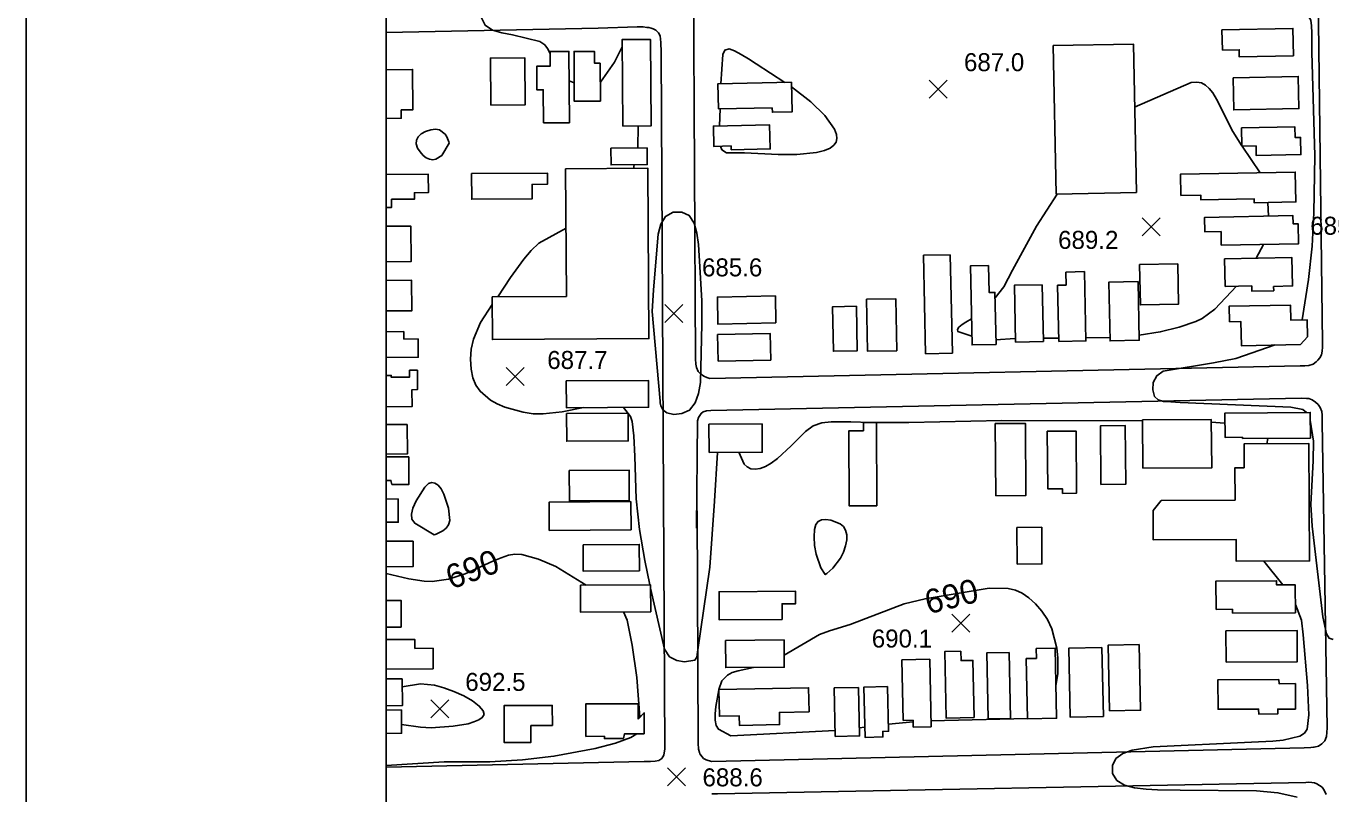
# Model space of a CAD drawing. Extents: x 79600 to 91800, y 75600 to 84400.
# Drawn here: x 79700 to 80787, y 77256 to 77895 of the extents above; entities that cross this region are included whole.
import ezdxf

# ---------------------------------------------------------------- set-up
doc = ezdxf.new("R2010")
doc.units = 0
for name, color, linetype in [('080-085$0$BLDG', 7, 'Continuous'), ('080-085$0$GRID', 7, 'Continuous'), ('080-085$0$INDEX', 7, 'Continuous'), ('080-085$0$INDXLBL', 7, 'Continuous'), ('080-085$0$INTER', 7, 'Continuous'), ('080-085$0$ROAD', 7, 'Continuous'), ('080-085$0$SPOTMARK', 7, 'Continuous'), ('080-085$0$SPOTS', 7, 'Continuous'), ('080-085$0$TI_BORDER', 7, 'Continuous')]:
    doc.layers.add(name, color=color, linetype=linetype)

# ---------------------------------------------------------------- blocks, each defined once
blk = doc.blocks.new('080-085$0$SPOTS')
at = {"layer": '080-085$0$SPOTMARK'}
for p, q in [((-0.5, -0.5), (0.5, 0.5)), ((-0.5, 0.5), (0.5, -0.5))]:
    blk.add_line(p, q, dxfattribs=at)

msp = doc.modelspace()

# ---------------------------------------------------------------- linework, layer by layer
at = {"layer": '080-085$0$BLDG'}
for p, q in [((80017.4, 77563.4), (80000, 77563.3)), ((80009.9, 77501.4), (80000, 77501.3)), ((80022.4, 77466.2), (80000, 77466.1)), ((80000, 77359.5), (80039.1, 77359.8)), ((80013.3, 77351.6), (80000, 77351.5)), ((80012.6, 77325.6), (80000, 77325.5))]:
    msp.add_line(p, q, dxfattribs=at)
for points in [[(80696.4, 77875.1), (80710.4, 77875.4), (80710.5, 77869.5), (80755.6, 77870.4), (80755.1, 77893.2), (80696, 77892)], [(80197, 77811.9), (80196.5, 77884), (80220, 77884.1), (80220.5, 77812)], [(80130.9, 77814.6), (80130.8, 77842.2), (80125.4, 77842.2), (80125.3, 77861.7), (80136.6, 77861.8), (80136.5, 77874), (80152.1, 77874.1), (80152.5, 77814.7)], [(80178.2, 77864.4), (80173.4, 77864.4), (80173.3, 77874.1), (80156.4, 77874), (80156.6, 77832.6), (80178.4, 77832.7)], [(80624.8, 77756.6), (80622.3, 77880.2), (80555.5, 77878.9), (80558.1, 77755.3)], [(80087, 77829.4), (80086.7, 77868.5), (80115.5, 77868.7), (80115.7, 77829.6)], [(80321.5, 77827.2), (80321.6, 77823.4), (80338, 77823.7), (80337.4, 77848.4), (80276.2, 77847.2), (80276.6, 77826.3)], [(80705.3, 77852.1), (80759.6, 77853.3), (80760.2, 77826.5), (80705.9, 77825.3)], [(80287.4, 77795.3), (80287.4, 77792.2), (80319.8, 77792.9), (80319.3, 77812.9), (80272.5, 77811.9), (80272.8, 77795)], [(80712.7, 77795.1), (80724.5, 77795.4), (80724.6, 77787.3), (80761.8, 77788.1), (80761.5, 77802.4), (80757, 77802.4), (80756.8, 77811.2), (80712.4, 77810.3)], [(80187.1, 77793.5), (80217.3, 77793.7), (80217.4, 77779.8), (80187.2, 77779.6)], [(80071, 77772.3), (80134.2, 77772.7), (80134.2, 77763.4), (80121.4, 77763.3), (80121.5, 77751.2), (80071.2, 77750.9)], [(80088.2, 77669.6), (80150.1, 77670), (80149.4, 77776.2), (80217.9, 77776.7), (80218.8, 77634.9), (80088.4, 77634.1)], [(80661.8, 77754), (80678.5, 77754.3), (80678.6, 77750.4), (80722.8, 77751.3), (80722.8, 77748), (80757.6, 77748.7), (80757.1, 77773.6), (80661.5, 77771.7)], [(80695.5, 77712.6), (80695.3, 77724), (80681.9, 77723.7), (80681.6, 77735.8), (80755.2, 77737.3), (80755.4, 77730.4), (80759.5, 77730.5), (80759.9, 77713.9)], [(80469.8, 77704.7), (80471.5, 77622.8), (80449.2, 77622.3), (80447.5, 77704.3)], [(80659.3, 77697.1), (80660, 77663.6), (80628.2, 77662.9), (80627.5, 77696.5)], [(80739.1, 77678.4), (80739.2, 77674.7), (80721, 77674.3), (80720.9, 77678.7), (80698.8, 77678.3), (80698.3, 77701.2), (80754.4, 77702.4), (80754.9, 77678.8)], [(80501.7, 77695.7), (80502.1, 77673.3), (80507, 77673.4), (80507.9, 77630), (80487.9, 77629.6), (80486.5, 77695.4)], [(80566, 77690.3), (80566.3, 77679.5), (80559.2, 77679.3), (80560.2, 77632.6), (80582.7, 77633), (80581.5, 77690.7)], [(80546.4, 77679.8), (80547.4, 77632.5), (80524.2, 77632), (80523.2, 77679.3)], [(80626.2, 77682.5), (80627.2, 77633.5), (80602.9, 77633), (80601.9, 77682)], [(80324.5, 77647.9), (80324.1, 77670.5), (80275.8, 77669.5), (80276.2, 77646.9)], [(80425.2, 77624.8), (80424.3, 77668.1), (80400, 77667.6), (80400.9, 77624.3)], [(80391.6, 77661.8), (80392.3, 77624.8), (80372.5, 77624.4), (80371.7, 77661.4)], [(80702.3, 77648.9), (80711.9, 77649.1), (80712.3, 77629), (80761.4, 77630), (80767.4, 77636.4), (80767.1, 77650.5), (80753.4, 77650.3), (80753.1, 77662.8), (80702, 77661.8)], [(80320.3, 77617), (80276.5, 77616.1), (80276, 77638.2), (80319.8, 77639.1)], [(80149.9, 77599.6), (80218.3, 77600), (80218.5, 77577.7), (80150, 77577.3)], [(80150.2, 77572.6), (80201.4, 77572.9), (80201.5, 77549.7), (80150.3, 77549.4)], [(80630.1, 77526.9), (80629.9, 77567.1), (80687.2, 77567.4), (80687.5, 77527.2)], [(80713.1, 77551.6), (80713.1, 77552.7), (80698.6, 77552.6), (80698.5, 77572.9), (80769.6, 77573.4), (80769.7, 77552)], [(80269, 77540), (80268.8, 77563.6), (80313, 77563.9), (80313.1, 77540.3)], [(80408.6, 77495.7), (80408.2, 77564.9), (80397.4, 77564.8), (80397.4, 77558.2), (80385.3, 77558.1), (80385.6, 77495.5)], [(80507.6, 77504), (80507.2, 77564.1), (80532.3, 77564.3), (80532.6, 77504.2)], [(80563.2, 77506), (80563.2, 77509.9), (80550.9, 77509.8), (80550.6, 77557.7), (80574.6, 77557.8), (80574.9, 77506.1)], [(80595.2, 77513.4), (80594.9, 77562.3), (80615.5, 77562.5), (80615.9, 77513.6)], [(80714.6, 77527.4), (80706.9, 77527.3), (80707, 77500.4), (80645.5, 77500), (80638.7, 77491.8), (80638.9, 77467.3), (80707.8, 77467.7), (80707.9, 77449.4), (80769.1, 77449.8), (80768.5, 77547.5), (80714.5, 77547.2)], [(80152.3, 77525.1), (80202.3, 77525.4), (80202.4, 77500), (80152.5, 77499.7)], [(80135.8, 77475.2), (80135.7, 77498.8), (80203.7, 77499.2), (80203.9, 77475.7)], [(80525.3, 77477.7), (80525.5, 77447.1), (80546.1, 77447.3), (80546, 77477.8)], [(80163.9, 77463.2), (80210.7, 77463.5), (80210.9, 77441.5), (80164.1, 77441.2)], [(80161.8, 77429.5), (80220.2, 77429.8), (80220.3, 77407.4), (80161.9, 77407)], [(80329.8, 77401), (80329.7, 77414.1), (80340.9, 77414.1), (80340.9, 77424.5), (80277.2, 77424.1), (80277.3, 77400.6)], [(80704.8, 77406.3), (80704.8, 77409.5), (80691.3, 77409.4), (80691.1, 77432.9), (80741.5, 77433.2), (80741.6, 77429.7), (80757.1, 77429.8), (80757.2, 77406.6)], [(80699.5, 77365.5), (80758.8, 77365.8), (80758.6, 77391.9), (80699.3, 77391.5)], [(80282.6, 77383.6), (80331.3, 77383.9), (80331.5, 77361.2), (80282.7, 77360.9)], [(80478.7, 77374.5), (80478.8, 77366.7), (80488.6, 77366.9), (80489.6, 77319.4), (80466.3, 77318.9), (80465.2, 77374.2)], [(80518.8, 77373.5), (80520, 77318.5), (80501.2, 77318.1), (80500.1, 77373.1)], [(80541.5, 77368.6), (80541.4, 77376.8), (80557.1, 77377.1), (80558.3, 77318.7), (80534.1, 77318.2), (80533, 77368.4)], [(80596.1, 77377.6), (80597.3, 77320.3), (80569.6, 77319.7), (80568.4, 77377)], [(80627.1, 77380.2), (80628.3, 77325.4), (80602.5, 77324.9), (80601.3, 77379.6)], [(80452.7, 77367.8), (80453.8, 77311.6), (80438.9, 77311.3), (80438.8, 77317.1), (80430.6, 77316.9), (80429.5, 77367.3)], [(80743.5, 77351.1), (80743.6, 77347.5), (80757.2, 77347.6), (80757.3, 77326.4), (80742.6, 77326.3), (80742.6, 77322.3), (80726.7, 77322.2), (80726.6, 77326.4), (80692.8, 77326.2), (80692.7, 77350.8)], [(80352.2, 77324.1), (80327.4, 77323.6), (80327.6, 77313.5), (80294.1, 77312.8), (80294, 77320.7), (80277.5, 77320.4), (80277, 77342.6), (80351.7, 77344.1)], [(80393.3, 77344.4), (80394.2, 77304), (80373.9, 77303.6), (80373.1, 77344)], [(80417.6, 77345.1), (80418.4, 77307.9), (80413.5, 77307.8), (80413.6, 77303.1), (80398.8, 77302.8), (80397.9, 77344.7)], [(80120.4, 77312.6), (80120.5, 77298.6), (80098.3, 77298.5), (80098.1, 77329.2), (80138.3, 77329.4), (80138.4, 77312.7)], [(80209.8, 77317.9), (80209.7, 77330.8), (80166.1, 77330.6), (80166.3, 77303.6), (80181.7, 77303.7), (80181.7, 77301.8), (80197.5, 77301.9), (80198.4, 77305.7), (80214.8, 77305.8), (80214.7, 77323.3)]]:
    msp.add_lwpolyline(points, close=True, dxfattribs=at)
for points in [[(80000, 77858.8), (80021.9, 77859), (80022.1, 77825.4), (80012.4, 77825.3)], [(80012.4, 77825.3), (80012.5, 77818.4), (80000, 77818.3)], [(80000, 77744.1), (80004.4, 77744.1), (80004.4, 77750.9), (80023.5, 77751), (80023.5, 77756.4), (80035.1, 77756.5), (80035, 77771.7), (80000, 77771.5)], [(80000, 77728.4), (80020.4, 77728.6), (80020.6, 77699), (80000, 77698.9)], [(80000, 77683.4), (80021.1, 77683.5), (80021.3, 77658.1), (80000, 77657.9)], [(80000, 77640.6), (80014.6, 77640.7), (80014.7, 77634.5), (80026.5, 77634.6), (80026.6, 77619.4), (80000, 77619.2)], [(80000, 77604.2), (80004.2, 77604.2), (80004.2, 77602.7), (80019.4, 77602.8), (80019.4, 77608.6), (80025.9, 77608.6), (80026, 77592.4), (80021.4, 77592.3), (80021.5, 77578.3), (80000, 77578.2)], [(80000, 77538.7), (80017.6, 77538.8), (80017.4, 77563.4)], [(80000, 77536.3), (80018.7, 77536.4), (80018.8, 77513.5), (80004.7, 77513.4)], [(80004.7, 77513.4), (80003.9, 77516.8), (80000, 77516.7)], [(80000, 77481.9), (80010, 77482), (80009.9, 77501.4)], [(80000, 77444.9), (80022.5, 77445.1), (80022.4, 77466.2)], [(80000, 77416.8), (80012.3, 77416.9), (80012.4, 77394.6), (80000, 77394.5)], [(80039.1, 77359.8), (80039, 77377), (80023.8, 77376.9), (80023.7, 77384.3), (80000, 77384.2)], [(80000, 77329.1), (80013.4, 77329.2), (80013.3, 77351.6)], [(80000, 77306.1), (80012.7, 77306.2), (80012.6, 77325.6)]]:
    msp.add_lwpolyline(points, dxfattribs=at)
at = {"layer": '080-085$0$GRID'}
msp.add_line((80000, 80000), (80000, 76000), dxfattribs=at)
at = {"layer": '080-085$0$INDEX'}
for p, q in [((80418.3, 77313.7), (80438.8, 77315.6)), ((80453.7, 77316.6), (80534.1, 77318.5)), ((80286.9, 77304.2), (80373.8, 77308.4)), ((80394, 77310.7), (80398.6, 77311.3))]:
    msp.add_line(p, q, dxfattribs=at)
for points in [[(80052.1, 77798.8), (80050.5, 77802.8), (80049, 77805.2), (80044.4, 77808.7), (80041.1, 77809.3), (80037, 77808.8), (80032.8, 77807.4), (80029.1, 77805.3), (80026.5, 77802.9), (80025.1, 77800.1), (80025, 77797), (80026.1, 77793.6), (80028.1, 77790.3), (80030.6, 77787.4), (80033.3, 77785.4), (80036.1, 77784.2), (80038.8, 77783.8), (80041.4, 77784.2), (80046.2, 77787.4), (80052.4, 77797.7)], [(80366.9, 77439.3), (80372, 77443.8), (80378.2, 77452), (80380.7, 77457.1), (80382.5, 77462.3), (80383.5, 77467.2), (80383.5, 77471.6), (80382.5, 77475.4), (80380.7, 77478.4), (80378, 77480.7), (80370.4, 77483.6), (80366.2, 77484.1), (80362.4, 77483.9), (80359.6, 77482.7), (80357.8, 77480.2), (80356.8, 77476), (80356.5, 77469.9), (80356.8, 77462.7), (80358, 77455.5), (80362, 77444.1), (80365.6, 77438.4)]]:
    msp.add_lwpolyline(points, close=True, dxfattribs=at)
for points in [[(80000, 77439.4), (80018.9, 77434.9), (80031.5, 77432.9), (80038.1, 77432.7), (80051.7, 77434.5), (80065.7, 77439.1), (80088.7, 77449.4), (80095.7, 77452.4), (80101.7, 77454.4), (80107.1, 77455.3), (80112.8, 77455), (80126.7, 77451.3), (80141.1, 77445), (80166.5, 77429.5)], [(80557.7, 77345.6), (80559.3, 77355.8), (80559.3, 77369), (80558.5, 77377), (80554.4, 77393.2), (80550.8, 77400.9), (80546.1, 77407.9), (80540.7, 77414.1), (80535.1, 77419.1), (80529.7, 77422.9), (80524.2, 77425.4), (80517.9, 77426.9), (80502.3, 77427), (80448.8, 77418.3), (80431.4, 77414), (80386.4, 77396.7), (80369.2, 77391.6), (80360.8, 77388.5), (80331.4, 77371.2)], [(80197.7, 77407.2), (80200.6, 77400.4), (80204.9, 77379.7), (80208.8, 77352.7), (80211.3, 77319.5)], [(80306, 77361), (80293.1, 77358.3), (80288, 77356.7), (80284.1, 77354.7), (80279.5, 77350), (80277.1, 77342.6)], [(80277, 77342.3), (80274.5, 77328.4), (80273.9, 77322.4), (80273.9, 77317.1), (80274.8, 77312.8), (80276.6, 77309.5), (80286.9, 77304.2)], [(80208.6, 77305.8), (80203.8, 77302.7), (80190.8, 77298.1), (80174, 77293.5), (80139.7, 77287.1), (80113.6, 77284.1), (80086.3, 77282.3), (80048.1, 77282.4), (80000, 77279.3)]]:
    msp.add_lwpolyline(points, dxfattribs=at)
at = {"layer": '080-085$0$INTER'}
for p, q in [((80156.6, 77847.8), (80152.3, 77849.5)), ((80278, 77826.3), (80277.6, 77812)), ((80209.4, 77793.7), (80209.9, 77812)), ((80727.9, 77773), (80712.9, 77795.1)), ((80205.9, 77776.6), (80206.6, 77779.7)), ((80734.7, 77736.9), (80734.3, 77748.2)), ((80724.5, 77701.8), (80730.7, 77713.3)), ((80507.8, 77634), (80523.5, 77635)), ((80523.5, 77635), (80524.2, 77635)), ((80547.4, 77635.2), (80560.1, 77635.3)), ((80582.6, 77635.4), (80602.9, 77635.9)), ((80698.5, 77564.6), (80687.2, 77565.4)), ((80733.4, 77547.3), (80734.4, 77551.8)), ((80746.8, 77429.7), (80731, 77449.5))]:
    msp.add_line(p, q, dxfattribs=at)
for points in [[(80136.6, 77872.4), (80134.4, 77876.6), (80132, 77879.5), (80127.9, 77882.4), (80105.1, 77888), (80096.3, 77889.5), (80088.4, 77891.8), (80082.4, 77895.8), (80079.3, 77902.1), (80079.2, 77909.3), (80082, 77916), (80087.6, 77921), (80095.2, 77924.5), (80121.8, 77932.7), (80177.9, 77944.2)], [(80762.9, 77650.4), (80768.2, 77684.1), (80771.1, 77711.8), (80772.7, 77739.7), (80773.4, 77787.1), (80770.9, 77873.3), (80770.9, 77889.6), (80770.7, 77895.5), (80770, 77900), (80762.5, 77912.5), (80759.6, 77918.1), (80754.9, 77944.1)], [(80196.6, 77877.8), (80190.2, 77865.2), (80178.3, 77848.4)], [(80332, 77848.3), (80308.2, 77863.8), (80301.8, 77867.8), (80295.6, 77871.5), (80290.1, 77874.5), (80285.5, 77876.1), (80282.1, 77875.2), (80280.2, 77871.4), (80278.7, 77847.2)], [(80712.7, 77795.5), (80705, 77807.4), (80691.5, 77834.4), (80688.5, 77839.5), (80685.5, 77843.3), (80682.4, 77846), (80679, 77847.8), (80675.1, 77848.5), (80670.4, 77848.1), (80623.3, 77827.6)], [(80298.4, 77789.7), (80326.3, 77788.1), (80342.1, 77788.1), (80358.3, 77790), (80364.9, 77791.6), (80369.6, 77793.6), (80372.7, 77795.9), (80374.6, 77798.5), (80375.4, 77801.5), (80375.1, 77805), (80373.3, 77809.4), (80365.3, 77820.6), (80353.5, 77832.2), (80337.5, 77844.6)], [(80278.3, 77795.1), (80279.4, 77792.1), (80283.4, 77789.5), (80298.4, 77789.7)], [(80558.8, 77755.3), (80541.5, 77728.6), (80521.6, 77691.9), (80514.3, 77678.1), (80507.1, 77668.8)], [(80092.9, 77669.7), (80103.6, 77685.8), (80114.6, 77701), (80120.7, 77708.2), (80127.2, 77714.4), (80149.8, 77726.9)], [(80627.1, 77637.8), (80644.6, 77640.5), (80660.4, 77644.5), (80674.2, 77649.1), (80679.7, 77651.7), (80690.1, 77659.3), (80708.3, 77678.5)], [(80164.4, 77577.4), (80146.4, 77573.9), (80130.8, 77572.2), (80122.4, 77572.3), (80114, 77573.5), (80098.7, 77577.9), (80092.4, 77580.6), (80086.9, 77583.6), (80078.1, 77591.1), (80074.7, 77596), (80072.2, 77602.1), (80070.7, 77609.5), (80070.2, 77617.8), (80070.8, 77626.2), (80072.7, 77634.3), (80078.4, 77648.3), (80088.2, 77663.2)], [(80487.5, 77651.4), (80482.6, 77648.5), (80479.6, 77646.5), (80477, 77644.3), (80475.9, 77642.4), (80476.2, 77640.8), (80487.8, 77636.8)], [(80766.5, 77573.4), (80763.3, 77575.9), (80753.3, 77577.8), (80661.2, 77581.7), (80653.6, 77582.1), (80647.5, 77582.5), (80643, 77583.8), (80640, 77586.8), (80638.5, 77592.1), (80638.9, 77598.4), (80641.7, 77604), (80647, 77607.8), (80688.9, 77614.8), (80707.5, 77618.3), (80740.3, 77629.6)], [(80219.5, 77429.8), (80215.3, 77450.1), (80210.9, 77476), (80208.1, 77501.4), (80206.9, 77536.6), (80206.3, 77553.8), (80204.7, 77565.9), (80203.5, 77570.1), (80197.7, 77577.6)], [(80629.9, 77566.3), (80512.8, 77566.6), (80435.3, 77564.9), (80403.2, 77565.1), (80386.9, 77565.6), (80378.6, 77565.7), (80370.5, 77565.6), (80362.8, 77564.7), (80355.7, 77562.2), (80349.1, 77557.6), (80337.2, 77545.6), (80325.9, 77535), (80320.7, 77531.1), (80315.8, 77528.3), (80311.4, 77526.6), (80307.4, 77526.1), (80303.7, 77526.5), (80300.6, 77528), (80298.1, 77530.2), (80293.7, 77540.2)], [(80788.6, 77384.2), (80785.3, 77385.5), (80783.1, 77388.9), (80780.1, 77403.2), (80771.1, 77478.6), (80770.2, 77496.8), (80772.1, 77533), (80772.3, 77549.6), (80769.6, 77567)], [(80275.8, 77540), (80273.5, 77499.4), (80269.4, 77444.4), (80259.3, 77373.7), (80258.6, 77369.5), (80257.1, 77367.2), (80248.4, 77365.7), (80241.9, 77366.7), (80235.9, 77370), (80231.7, 77376.2), (80220.2, 77427)], [(80758.8, 77253.1), (80742.7, 77256.6), (80724.8, 77258.4), (80661.2, 77258.7), (80642.3, 77259), (80632.8, 77259.6), (80623.3, 77260.9), (80614.8, 77263.1), (80608.4, 77267), (80605, 77272.8), (80604.9, 77279.3), (80607.8, 77285.1), (80613.5, 77289.3), (80621.2, 77292), (80638.7, 77294.8), (80720.6, 77298.8), (80738.5, 77299.5), (80747.1, 77300.5), (80760.9, 77303.9), (80764.8, 77306.3), (80767, 77309.7), (80768.4, 77321.5), (80767.3, 77345.9), (80763.7, 77388.1), (80762.3, 77400.3), (80757.2, 77413.4)], [(80012.6, 77313.5), (80028.5, 77311.3), (80037.5, 77310.7), (80055.6, 77312.1), (80068.1, 77314.2), (80073, 77315.6), (80077.1, 77317.3), (80080, 77319.3), (80081.5, 77321.8), (80080.7, 77324.9), (80077.4, 77328.9), (80071.8, 77333.2), (80064.6, 77337.4), (80056.4, 77341.1), (80048, 77344.1), (80040.2, 77346.2), (80028.6, 77347.5), (80013.2, 77344.8)]]:
    msp.add_lwpolyline(points, dxfattribs=at)
for points in [[(80228.2, 77581.5), (80228.7, 77578.8), (80230.3, 77575.7), (80233.7, 77573), (80239.4, 77571.7), (80246.3, 77572.4), (80252.7, 77575.4), (80257.3, 77581.3), (80260.2, 77589.2), (80261.8, 77598.3), (80262.8, 77646.9), (80262.9, 77666.3), (80261.2, 77694.6), (80260, 77713.2), (80258.8, 77722.6), (80256.5, 77731), (80252.4, 77737.3), (80246.1, 77740.3), (80239, 77740.1), (80232.7, 77736.7), (80228.7, 77730.3), (80226.5, 77722), (80222.5, 77675.5), (80221.5, 77657.4), (80228, 77582.9)], [(80041.5, 77472), (80047.1, 77474.9), (80049.9, 77477.1), (80051.9, 77479.9), (80052.9, 77483.5), (80051.9, 77493.7), (80048, 77505.4), (80045.6, 77509.8), (80043.1, 77512.8), (80040.5, 77514.6), (80037.9, 77515.1), (80035.1, 77514.1), (80032, 77511.1), (80024.9, 77499.8), (80022.2, 77493.7), (80021, 77488.7), (80021.4, 77484.6), (80023.7, 77481.1), (80040, 77471.5)]]:
    msp.add_lwpolyline(points, close=True, dxfattribs=at)
at = {"layer": '080-085$0$ROAD'}
msp.add_line((80000, 77889.8), (80176.6, 77893.5), dxfattribs=at)
for points in [[(80771.9, 78255.2), (80779.8, 77631.2), (80779.8, 77627.8), (80779.6, 77624.3), (80778.9, 77621.5), (80777.5, 77618.9), (80776, 77616.8), (80774.6, 77615.5), (80771.9, 77613.5), (80768.5, 77612.4), (80765.2, 77612.2), (80761.1, 77612.3), (80269.5, 77601.7), (80267, 77602.4), (80264.5, 77603.6), (80261.4, 77605.7), (80259.8, 77607.6), (80258.3, 77610.8), (80257.8, 77613.5), (80257.7, 77618.1), (80254.2, 78246.9)], [(80176.6, 77893.5), (80209.1, 77894.4), (80213.9, 77894.4), (80217, 77894.1), (80218.7, 77894), (80220.5, 77893.5), (80222.3, 77892.8), (80224.4, 77891.8), (80225.4, 77891), (80226.7, 77889.5), (80228, 77887), (80228.7, 77881.5), (80229, 77873.5), (80232.1, 77292.9), (80231.6, 77289.8), (80231.1, 77288.1), (80229.4, 77285.2), (80226.9, 77283.5), (80223.9, 77282.9), (80220.2, 77282.6), (80214.9, 77282.6), (80000, 77278)], [(80271.1, 77255.7), (80275.8, 77255.7), (80765.8, 77265.3), (80768.3, 77265.4), (80771, 77265.2), (80773.2, 77265), (80775.1, 77264.2), (80779.4, 77261.3), (80780.6, 77259.7), (80781.8, 77257.8), (80782.9, 77255.3)]]:
    msp.add_lwpolyline(points, dxfattribs=at)
msp.add_lwpolyline([(80258.4, 77476.9), (80259.1, 77566.5), (80260, 77569.3), (80262.2, 77572.6), (80264, 77573.8), (80266.8, 77574.6), (80270.2, 77574.9), (80762.3, 77585.2), (80766.5, 77585.1), (80768.5, 77584.9), (80771.1, 77583.8), (80774.1, 77582), (80776.3, 77579.9), (80778, 77577.6), (80779.3, 77574.2), (80779.6, 77571.2), (80779.6, 77565.2), (80783.6, 77310.7), (80783.4, 77306.8), (80783.2, 77303.6), (80781.7, 77299.9), (80779.2, 77297.3), (80776.4, 77295.6), (80772.9, 77294.7), (80772.2, 77294.6), (80770.2, 77294.3), (80764.6, 77294.1), (80271.2, 77282.8), (80268.2, 77283.4), (80266.4, 77284.1), (80264.3, 77285.2), (80263, 77286.6), (80261.3, 77289), (80260.8, 77290.2), (80260.2, 77293.1), (80259.9, 77298), (80259, 77491.4)], close=True, dxfattribs=at)
at = {"layer": '080-085$0$TI_BORDER'}
msp.add_lwpolyline([(79700, 80300), (86700, 80300), (86700, 75700), (79700, 75700)], close=True, dxfattribs=at)

# ---------------------------------------------------------------- block references
at = {"layer": '080-085$0$SPOTMARK', "xscale": 15, "yscale": 15}
for p in [(80459.8, 77842.6), (80637, 77728.1), (80239.6, 77655.9), (80107.4, 77603.4), (80478.7, 77397.9), (80044.5, 77326.5), (80241.7, 77269.9)]:
    msp.add_blockref('080-085$0$SPOTS', p, dxfattribs=at)

# ---------------------------------------------------------------- texts
at = {"layer": '080-085$0$INDXLBL'}
for rotation, p in [(20.2579, (80054.2, 77425.8)), (14.1178, (80451.5, 77405.2))]:
    msp.add_text('690', height=20, rotation=rotation, dxfattribs=at).set_placement(p)
at = {"layer": '080-085$0$SPOTS'}
for s, p in [('687.0', (80481.2, 77857.6)), ('685.5', (80769.6, 77721.4)), ('689.2', (80559.6, 77709.6)), ('685.6', (80263, 77686.7)), ('687.7', (80134.1, 77609.6)), ('690.1', (80404.4, 77377.6)), ('692.5', (80065.8, 77341.5)), ('688.6', (80263.4, 77262))]:
    msp.add_text(s, height=15, dxfattribs=at).set_placement(p)

doc.saveas('drawing.dxf')
